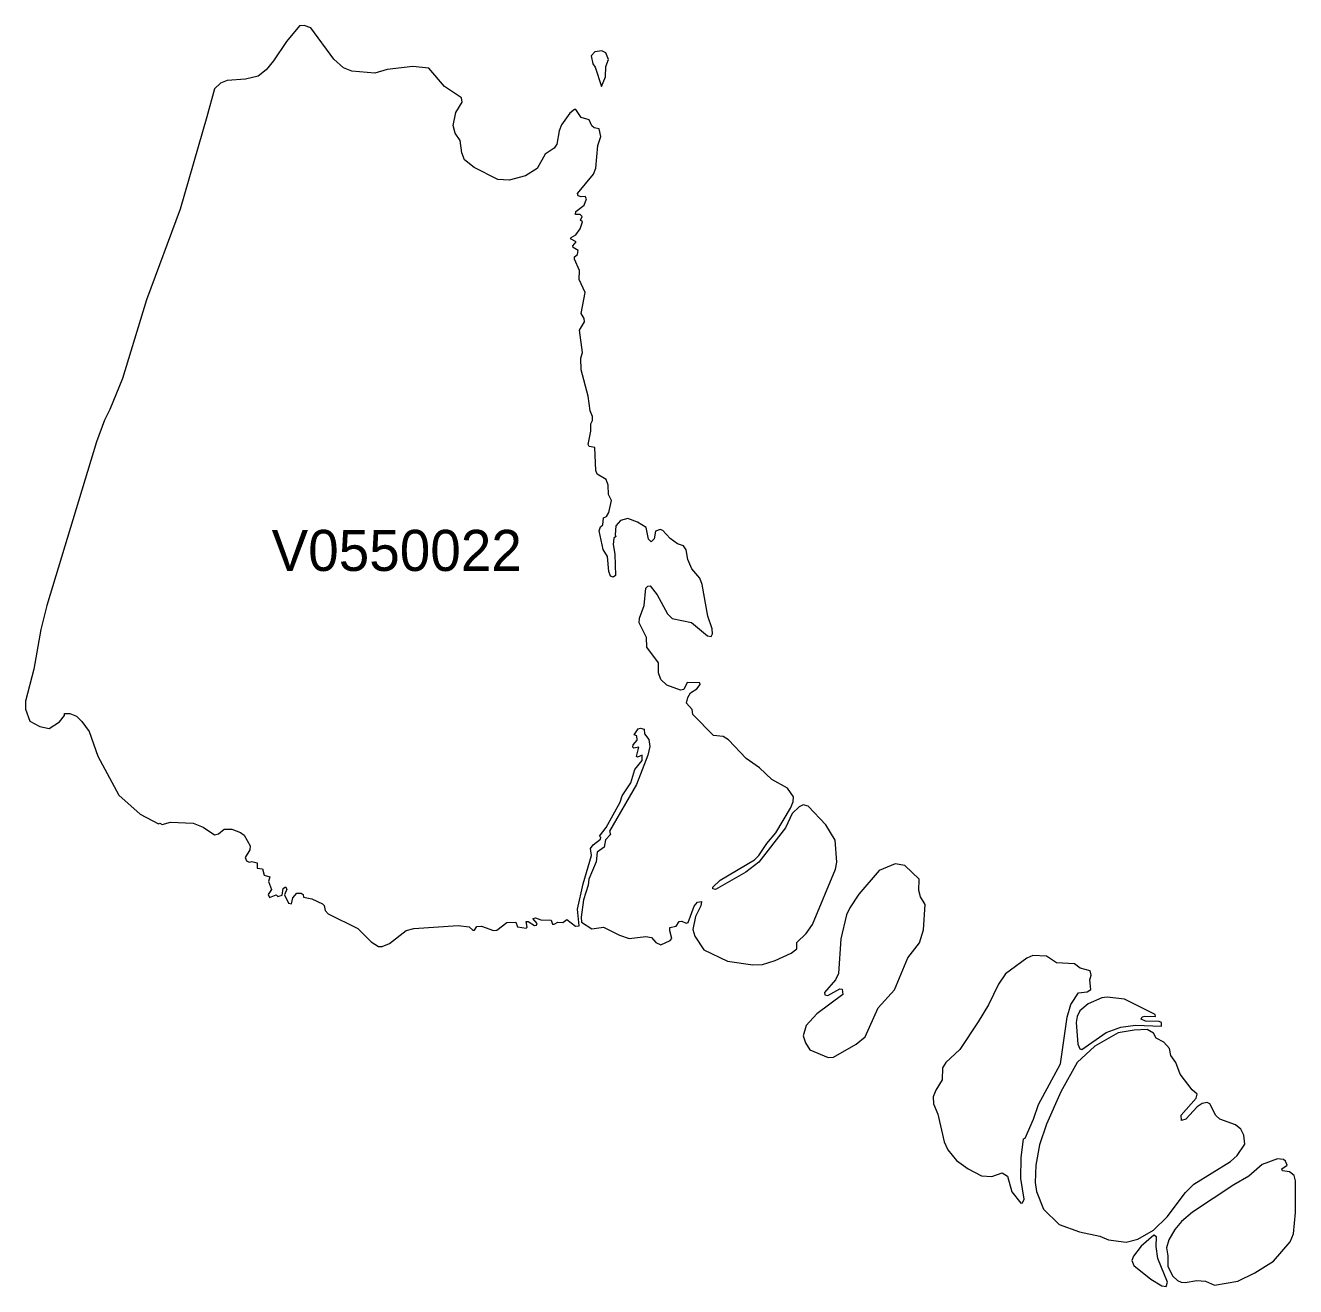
# Model space of a CAD drawing. Extents: x 369010 to 735936, y 6377141 to 6616555.
# Drawn here: x 442416 to 445510, y 6498083 to 6501156 of the extents above; entities that cross this region are included whole.
import ezdxf
from ezdxf.enums import TextEntityAlignment as Align

# ---------------------------------------------------------------- set-up
doc = ezdxf.new("R2010")
doc.units = 0
doc.header["$LTSCALE"] = 40
doc.layers.add('3', color=7, linetype='Continuous', lineweight=13)
doc.layers.add('4', color=7, linetype='Continuous')

msp = doc.modelspace()

# ---------------------------------------------------------------- linework, layer by layer
at = {"layer": '3'}
for points in [[(443743.87, 6500635.6), (443744.86, 6500639.24), (443756.45, 6500645.37), (443767.53, 6500660.26), (443773, 6500677.64), (443768.03, 6500681.61), (443771.67, 6500690.05), (443766.87, 6500695.68), (443755.62, 6500695.51), (443756.45, 6500702.8), (443777.13, 6500718.02), (443782.76, 6500733.58), (443779.45, 6500739.04), (443769.52, 6500738.05), (443762.07, 6500741.03), (443760.42, 6500746.82), (443799.48, 6500793.66), (443805.27, 6500807.89), (443809.9, 6500863.5), (443817.52, 6500885.02), (443813.71, 6500903.88), (443801.13, 6500906.37), (443795.34, 6500911.17), (443789.22, 6500926.06), (443769.52, 6500931.52), (443756.45, 6500951.05), (443753.3, 6500951.05), (443742.38, 6500942.28), (443721.69, 6500913.81), (443716.06, 6500899.58), (443710.6, 6500866.98), (443703.48, 6500856.72), (443681.8, 6500842.15), (443662.11, 6500807.56), (443633.81, 6500789.69), (443594.25, 6500778.76), (443566.61, 6500780.42), (443508.69, 6500809.71), (443485.68, 6500828.91), (443479.23, 6500845.96), (443474.76, 6500875.75), (443462.84, 6500893.79), (443457.71, 6500912.16), (443464.5, 6500943.61), (443479.56, 6500969.09), (443478.07, 6500979.35), (443436.36, 6501007.16), (443398.13, 6501052.18), (443359.57, 6501055.98), (443297.01, 6501048.53), (443266.72, 6501039.6), (443210.61, 6501044.89), (443190.59, 6501052.34), (443167.09, 6501074.02), (443111.31, 6501150.32), (443095.09, 6501156.11), (443083.51, 6501154.79), (443051.73, 6501116.72), (443020.12, 6501069.55), (443001.75, 6501048.2), (442982.38, 6501032.15), (442951.93, 6501025.36), (442906.75, 6501021.72), (442891.19, 6501014.94), (442876.63, 6501001.7), (442857.26, 6500933.18), (442792.39, 6500708.26), (442710.63, 6500487.31), (442651.87, 6500295.33), (442621.42, 6500219.86), (442607.85, 6500193.87), (442588.82, 6500141.57), (442467.34, 6499742.21), (442453.43, 6499684.12), (442436.22, 6499587.13), (442415.53, 6499509.51), (442415.53, 6499490.15), (442426.62, 6499460.52), (442450.45, 6499447.61), (442473.79, 6499442.98), (442498.28, 6499458.87), (442510.86, 6499474.1)], [(444040.29, 6499489.16), (444026.38, 6499504.38), (444029.2, 6499518.62), (444036.31, 6499529.87), (444051.54, 6499539.3), (444059.32, 6499549.73), (444058.66, 6499554.2), (444028.2, 6499555.19), (444019.93, 6499537.98), (444011.82, 6499536.16), (443978.55, 6499548.41), (443963.99, 6499562.31), (443958.2, 6499578.03), (443957.86, 6499602.36), (443929.73, 6499640.76), (443928.74, 6499664.09), (443911.03, 6499700.5), (443911.69, 6499711.92), (443922.94, 6499742.87), (443927.41, 6499784.91), (443932.05, 6499789.71), (443937.84, 6499790.04), (443954.55, 6499768.69), (443980.04, 6499721.85), (443991.46, 6499710.93), (444038.63, 6499701.17), (444077.69, 6499668.56), (444086.13, 6499667.24), (444089.27, 6499673.69), (444088.61, 6499685.28), (444078.02, 6499716.39), (444064.12, 6499793.85), (444058.66, 6499809.41), (444039.29, 6499831.42), (444029.2, 6499854.59), (444025.06, 6499877.92), (444018.6, 6499888.02), (444004.7, 6499892.82), (443986.5, 6499905.4), (443968.79, 6499925.42), (443962, 6499927.74), (443951.08, 6499923.44), (443947.44, 6499904.9), (443940.16, 6499897.62), (443933.7, 6499904.07), (443927.74, 6499932.87), (443907.05, 6499945.78), (443883.22, 6499954.88), (443865.68, 6499949.42), (443854.09, 6499936.68), (443852.11, 6499914.5), (443854.42, 6499910.53), (443849.29, 6499906.39), (443847.97, 6499890.83), (443851.78, 6499867.66), (443853.1, 6499815.53), (443847.31, 6499811.39), (443841.18, 6499814.04), (443837.05, 6499824.96), (443833.41, 6499862.04), (443823.47, 6499878.59), (443813.38, 6499924.43), (443816.36, 6499934.2), (443822.48, 6499939.33), (443823.97, 6499956.04), (443831.42, 6499959.35), (443836.72, 6499969.12), (443843.17, 6499998.08), (443836.05, 6500012.98), (443835.39, 6500035.65), (443830.76, 6500049.88), (443808.91, 6500062.46), (443805.6, 6500071.07), (443803.12, 6500127.67), (443788.88, 6500130.32), (443786.57, 6500134.46), (443793.02, 6500167.39), (443793.02, 6500185.27), (443797.16, 6500193.21), (443797.16, 6500202.97), (443791.37, 6500217.21), (443786.57, 6500252.79), (443769.52, 6500316.68), (443768.53, 6500345.14), (443773, 6500359.38), (443765.55, 6500413.66), (443777.46, 6500433.69), (443776.8, 6500442.13), (443769.69, 6500453.71), (443779.12, 6500505.35), (443764.56, 6500537.13), (443765.22, 6500558.48), (443752.97, 6500586.12), (443753.3, 6500592.41), (443760.75, 6500597.54), (443762.07, 6500607.47), (443749.99, 6500614.58), (443749.16, 6500618.56), (443757.44, 6500628.49), (443743.87, 6500635.6)], [(442510.86, 6499474.1), (442510.86, 6499479.23), (442524.1, 6499478.89), (442540.32, 6499472.77), (442553.23, 6499460.19), (442570.78, 6499435.2), (442591.96, 6499375.12), (442643.1, 6499280.12), (442695.4, 6499234.28), (442740.09, 6499210.45), (442742.9, 6499211.94), (442749.02, 6499208.46), (442769.05, 6499214.58), (442824, 6499212.27), (442848.33, 6499202.34), (442876.3, 6499183.97), (442886.06, 6499185.79), (442899.8, 6499197.04), (442918.17, 6499197.54), (442939.68, 6499189.43), (442948.46, 6499182.64), (442963.02, 6499156.99), (442962.69, 6499146.73), (442951.27, 6499128.03), (442954.58, 6499120.25), (442961.03, 6499116.61), (442967.49, 6499118.59), (442980.07, 6499115.45), (442980.07, 6499102.7), (442992.98, 6499100.88), (442997.61, 6499085.66), (443011.35, 6499080.86), (443007.87, 6499070.1), (443015.32, 6499050.74), (443007.21, 6499038.49), (443010.19, 6499031.04), (443026.57, 6499037.16), (443030.88, 6499033.69), (443040.97, 6499036.5), (443043.45, 6499053.05), (443049.41, 6499056.53), (443052.56, 6499051.07), (443047.1, 6499037.66), (443056.2, 6499017.14), (443063.81, 6499015.81), (443067.29, 6499029.72), (443077.05, 6499041.47), (443087.31, 6499041.47), (443092.28, 6499038.49), (443092.77, 6499031.7), (443113.46, 6499027.9), (443139.78, 6499015.15), (443143.25, 6499011.68), (443145.9, 6498999.1), (443153.35, 6498990.99), (443225.67, 6498955.07), (443257.95, 6498922.8), (443275.66, 6498911.55), (443284.76, 6498911.88), (443302.8, 6498918.99), (443343.51, 6498950.27), (443361.72, 6498955.41), (443470.29, 6498962.85), (443497.1, 6498959.38), (443505.54, 6498951.27), (443510.01, 6498951.6), (443515.14, 6498960.04), (443527.06, 6498960.7), (443555.85, 6498950.27), (443563.96, 6498950.94), (443588.46, 6498970.3), (443610.14, 6498970.96), (443614.28, 6498959.05), (443635.3, 6498956.4), (443637.94, 6498958.38), (443635.96, 6498972.29), (443640.76, 6498972.29), (443656.32, 6498962.85), (443660.95, 6498963.85), (443662.77, 6498967.32), (443651.52, 6498980.07), (443658.3, 6498981.22), (443671.54, 6498976.76), (443696.53, 6498975.43), (443700.01, 6498966.16), (443703.48, 6498965.83), (443712.92, 6498970.63), (443724.83, 6498970.3), (443734.6, 6498977.09), (443755.95, 6498961.2), (443764.89, 6498961.53), (443760.75, 6499002.24), (443774.65, 6499064.31), (443795.01, 6499133.16), (443792.03, 6499150.53), (443798.48, 6499159.64), (443816.36, 6499172.88), (443817.19, 6499177.35), (443814.04, 6499180.66), (443830.26, 6499201.34)], [(443830.26, 6499201.34), (443864.69, 6499263.41), (443869.65, 6499278.8), (443890.67, 6499309.92), (443900.27, 6499343.18), (443918.47, 6499364.86), (443918.47, 6499378.1), (443906.72, 6499372.64), (443904.24, 6499374.13), (443910.03, 6499397.14), (443897.79, 6499394.82), (443895.47, 6499397.47), (443896.13, 6499402.93), (443905.73, 6499414.51), (443904.9, 6499424.61), (443899.11, 6499427.59), (443908.38, 6499441.66), (443913.84, 6499443.64), (443922.94, 6499440.83), (443924.27, 6499430.07), (443934.53, 6499416.17), (443936.85, 6499399.12), (443932.05, 6499377.77), (443904.57, 6499306.61), (443838.87, 6499192.24), (443841.18, 6499184.79), (443829.27, 6499171.22), (443825.96, 6499153.84), (443808.25, 6499141.6), (443805.93, 6499117.93), (443788.22, 6499075.4), (443786.9, 6499061.16), (443775.64, 6499025.58), (443769.69, 6498982.88), (443770.68, 6498970.63), (443796, 6498954.41), (443824.3, 6498958.38), (443863.2, 6498939.35), (443886.7, 6498931.24), (443927.08, 6498936.04), (443941.31, 6498933.39), (443951.41, 6498921.15), (443963.66, 6498915.35), (443986.83, 6498925.78), (443990.8, 6498930.91), (443985.34, 6498949.28), (443986, 6498957.72), (444001.06, 6498960.7), (444008.18, 6498972.62), (444014.63, 6498973.61), (444025.22, 6498968.31), (444030.52, 6498969.64), (444045.08, 6499009.69), (444053.19, 6499019.79), (444062.79, 6499020.78), (444061.14, 6499010.35), (444048.23, 6498984.87), (444041.77, 6498953.25), (444046.74, 6498936.37), (444068.26, 6498903.11), (444126.18, 6498875.63), (444188.25, 6498867.19), (444211.42, 6498867.52), (444242.53, 6498877.29), (444281.26, 6498895.33), (444295.16, 6498906.09), (444294.83, 6498921.48), (444317.5, 6498943.16), (444332.9, 6498965.5), (444389.5, 6499099.89), (444392.81, 6499116.61), (444388.17, 6499170.89), (444365.5, 6499208.13), (444322.63, 6499253.64), (444310.72, 6499256.95), (444300.62, 6499251.99), (444283.58, 6499235.6), (444267.36, 6499201.01), (444202.48, 6499116.94), (444170.7, 6499092.44), (444096.72, 6499050.07), (444090.6, 6499051.73), (444090.27, 6499055.87), (444108.64, 6499072.75), (444191.72, 6499122.9), (444202.15, 6499133.49), (444221.84, 6499162.62), (444244.02, 6499188.44), (444279.6, 6499248.51), (444286.06, 6499264.07), (444286.72, 6499276.32), (444272.16, 6499297.34), (444234.09, 6499318.36), (444204.3, 6499346.66), (444171.7, 6499369.33), (444128.66, 6499415.51), (444115.75, 6499423.62), (444091.92, 6499425.27), (444041.77, 6499477.24), (444040.29, 6499489.16)]]:
    msp.add_lwpolyline(points, dxfattribs=at)
for points in [[(443819.5, 6501006.99), (443828.77, 6501030.66), (443829.93, 6501055.65), (443836.55, 6501073.19), (443829.93, 6501089.58), (443820.16, 6501093.88), (443803.12, 6501091.57), (443794.02, 6501082.3), (443797.66, 6501062.27), (443803.78, 6501054.33)], [(444558.15, 6499108.66), (444534.65, 6499113.13), (444495.75, 6499096.58), (444446.43, 6499039.15), (444424.09, 6499005.55), (444415.98, 6498988.67), (444402.08, 6498929.92), (444396.62, 6498845.84), (444389.5, 6498830.12), (444362.36, 6498799), (444363.02, 6498793.54), (444370.47, 6498792.22), (444400.09, 6498808.11), (444405.72, 6498807.78), (444407.54, 6498794.87), (444343.98, 6498747.04), (444317.5, 6498718.57), (444310.39, 6498693.41), (444316.18, 6498676.53), (444326.77, 6498659.48), (444371.13, 6498641.11), (444384.7, 6498642.11), (444439.98, 6498673.72), (444461.82, 6498691.43), (444493.6, 6498761.93), (444533.32, 6498805.79), (444565.59, 6498884.07), (444593.73, 6498920.48), (444603.33, 6498951.93), (444607.63, 6499013.66), (444596.21, 6499032.7), (444592.41, 6499047.92), (444592.74, 6499075.89)], [(444903.55, 6498888.21), (444869.96, 6498889.53), (444855.72, 6498883.08), (444803.76, 6498845.18), (444786.54, 6498820.02), (444762.05, 6498769.71), (444737.22, 6498727.67), (444691.87, 6498660.48), (444657.95, 6498628.7), (444649.67, 6498615.79), (444649.01, 6498586.83), (444633.45, 6498561.51), (444627.33, 6498544.79), (444627.99, 6498527.91), (444638.25, 6498502.75), (444654.14, 6498435.56), (444663.24, 6498416.19), (444684.43, 6498389.71), (444712.23, 6498369.69), (444745.17, 6498352.81), (444770.49, 6498350.82), (444795.65, 6498360.25), (444808.22, 6498352.14), (444818.98, 6498313.42), (444840.5, 6498285.94), (444845.13, 6498286.93), (444849.27, 6498296.04), (444841.16, 6498346.35), (444841.49, 6498396.83), (444847.61, 6498442.67), (444851.25, 6498444.66), (444871.94, 6498490.5), (444884.19, 6498526.09), (444937.48, 6498625.56), (444953.7, 6498739.26), (444962.64, 6498770.37), (444981.18, 6498798.34), (445002.36, 6498801.32), (445011.13, 6498806.45), (445008.98, 6498830.45), (445012.46, 6498841.7), (445009.48, 6498852.13), (444985.31, 6498858.92), (444971.41, 6498868.85), (444927.55, 6498871.83)], [(445093.55, 6498782.95), (445051.51, 6498788.41), (445037.94, 6498786.76), (445004.68, 6498771.86), (444984.98, 6498754.48), (444977.87, 6498740.58), (444975.55, 6498726.35), (444979.52, 6498673.39), (444984.98, 6498661.8), (444989.45, 6498660.81), (445049.03, 6498701.52), (445084.45, 6498715.09), (445120.03, 6498719.56), (445183.42, 6498717.58), (445183.42, 6498726.02), (445178.29, 6498729), (445144.69, 6498729.66), (445133.94, 6498734.46), (445136.42, 6498740.08), (445142.71, 6498741.57), (445169.19, 6498741.24), (445167.86, 6498745.38)], [(445241.84, 6498312.09), (445262.2, 6498332.12), (445352.07, 6498387.73), (445368.12, 6498402.29), (445386.33, 6498430.1), (445384.01, 6498451.78), (445376.56, 6498466.01), (445363.99, 6498476.6), (445325.92, 6498490.5), (445316.16, 6498499.28), (445300.93, 6498527.91), (445294.81, 6498531.55), (445282.89, 6498528.9), (445270.64, 6498520.79), (445242.51, 6498490.84), (445232.24, 6498487.19), (445231.25, 6498500.77), (445267.99, 6498542.14), (445270.64, 6498551.91), (445258.39, 6498562.17), (445228.93, 6498600.4), (445218.34, 6498628.7), (445206.26, 6498646.24), (445202.79, 6498663.29), (445189.21, 6498678.52), (445170.84, 6498688.28), (445164.06, 6498700.53), (445148.5, 6498708.97), (445116.89, 6498707.65), (445078, 6498700.86), (445020.9, 6498668.92), (444977.87, 6498628.54), (444938.48, 6498557.04), (444903.22, 6498478.26), (444886.51, 6498428.44), (444877.4, 6498378.62), (444876.08, 6498336.09), (444879.06, 6498314.74), (444895.78, 6498271.71), (444934.5, 6498234.3), (444983.66, 6498216.43), (445033.47, 6498205.84), (445054.82, 6498196.74), (445097.36, 6498190.94), (445125.83, 6498198.39), (445164.39, 6498220.4), (445196.99, 6498252.68)], [(445360.01, 6498330.96), (445259.06, 6498264.26), (445232.24, 6498241.09), (445216.03, 6498222.22), (445201.46, 6498196.4), (445195.67, 6498177.04), (445199.14, 6498157.68), (445198.81, 6498131.86), (445211.23, 6498107.86), (445222.15, 6498097.93), (445231.58, 6498093.13), (445240.85, 6498092.47), (445269.32, 6498097.27), (445290.67, 6498095.94), (445312.68, 6498086.01), (445369.45, 6498095.94), (445411.15, 6498116.3), (445456.17, 6498144.77), (445496.72, 6498191.94), (445504.83, 6498211.3), (445510.29, 6498263.1), (445510.13, 6498340.56), (445506.82, 6498353.47), (445495.56, 6498362.24), (445478.35, 6498364.72), (445477.03, 6498369.69), (445489.77, 6498378.62), (445485.8, 6498388.72), (445480.67, 6498392.2), (445466.43, 6498394.18), (445429.03, 6498380.28), (445396.26, 6498352.14)], [(445170.51, 6498180.35), (445171.5, 6498204.18), (445165.22, 6498207.82), (445134.27, 6498181.01), (445115.56, 6498157.01), (445111.26, 6498146.09), (445116.56, 6498133.84), (445157.6, 6498100.74), (445184.75, 6498084.69), (445194.68, 6498082.7), (445198.32, 6498093.46), (445174.65, 6498151.22)]]:
    msp.add_lwpolyline(points, close=True, dxfattribs=at)

# ---------------------------------------------------------------- texts
at = {"layer": '4'}
msp.add_text('V0550022', height=100, dxfattribs=at).set_placement((443320.21, 6499826.7), align=Align.CENTER)

doc.saveas('drawing.dxf')
